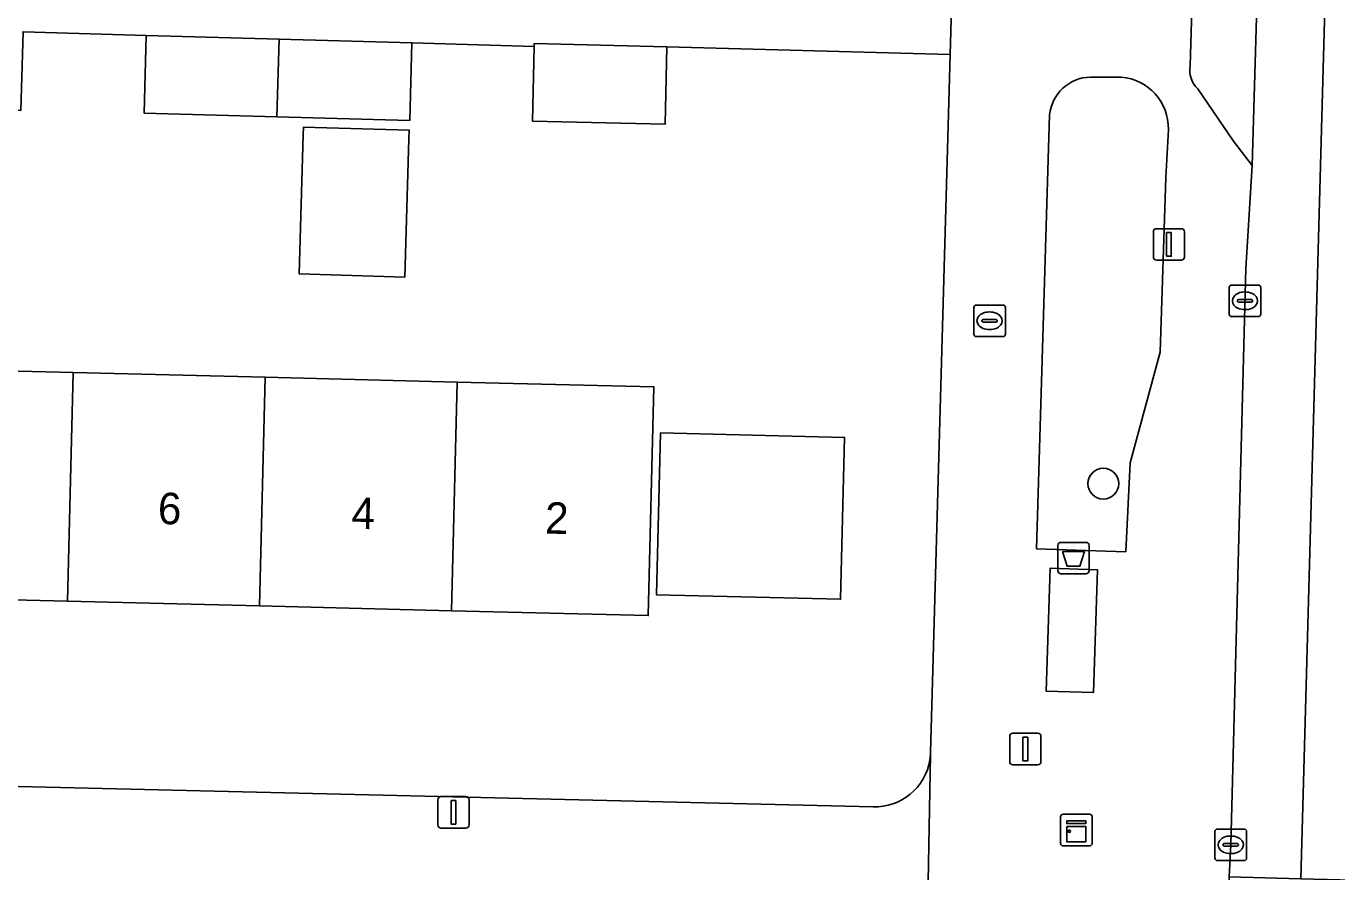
# Model space of a CAD drawing. Extents: x 162026 to 163502, y 387295 to 388169.
# Drawn here: x 162859.39 to 162900.96, y 387939.61 to 387966.44 of the extents above; entities that cross this region are included whole.
import ezdxf

# ---------------------------------------------------------------- set-up
doc = ezdxf.new("R2010")
doc.units = 0
for name, color, linetype in [('IMGEO_Afvalbak', 7, 'Continuous'), ('IMGEO_Boom', 7, 'Continuous'), ('IMGEO_Brandkraan', 7, 'Continuous'), ('IMGEO_Erf', 7, 'Continuous'), ('IMGEO_Fietspad_gesloten', 7, 'Continuous'), ('IMGEO_Groenvoorziening', 7, 'Continuous'), ('IMGEO_Kast', 7, 'Continuous'), ('IMGEO_Kolk', 7, 'Continuous'), ('IMGEO_Lichtmast', 7, 'Continuous'), ('IMGEO_Pand', 7, 'Continuous'), ('IMGEO_Pand_nummerreeks', 7, 'Continuous'), ('IMGEO_Parkeervlak_open', 7, 'Continuous'), ('IMGEO_Rijbaan_lokaal_gesloten', 7, 'Continuous'), ('IMGEO_Voetpad_gesloten', 7, 'Continuous'), ('IMGEO_Voetpad_open', 7, 'Continuous')]:
    doc.layers.add(name, color=color, linetype=linetype)

msp = doc.modelspace()

# ---------------------------------------------------------------- linework, layer by layer
at = {"layer": 'IMGEO_Afvalbak'}
for p, q in [((162892.111, 387949.164), (162892.111, 387949.964)), ((162892.111, 387949.964), (162892.111, 387949.164)), ((162892.211, 387950.064), (162893.001, 387950.064)), ((162893.001, 387950.064), (162892.211, 387950.064)), ((162893.101, 387949.964), (162893.101, 387949.164)), ((162893.101, 387949.164), (162893.101, 387949.964)), ((162893.001, 387949.064), (162892.211, 387949.064)), ((162892.211, 387949.064), (162893.001, 387949.064))]:
    msp.add_line(p, q, dxfattribs=at)
msp.add_lwpolyline([(162892.254, 387949.778), (162892.958, 387949.778), (162892.809, 387949.308), (162892.403, 387949.308), (162892.254, 387949.778)], dxfattribs=at)
for centre, start, end in [((162892.211, 387949.964), 90, 180), ((162892.211, 387949.964), 90, 180), ((162893.001, 387949.964), 0, 90), ((162893.001, 387949.964), 360, 90), ((162892.211, 387949.164), 180, 270), ((162892.211, 387949.164), 180, 270), ((162893.001, 387949.164), 270, 0), ((162893.001, 387949.164), 270, 0)]:
    msp.add_arc(centre, 0.1, start, end, dxfattribs=at)
at = {"layer": 'IMGEO_Boom'}
msp.add_circle((162893.553, 387951.928), 0.489, dxfattribs=at)
at = {"layer": 'IMGEO_Brandkraan'}
for p, q in [((162889.446, 387956.669), (162889.446, 387957.521)), ((162889.521, 387957.595), (162890.373, 387957.595)), ((162889.934, 387957.375), (162889.959, 387957.375)), ((162890.447, 387957.521), (162890.447, 387956.669)), ((162889.705, 387957.089), (162889.705, 387957.101)), ((162890.143, 387957.052), (162889.745, 387957.052)), ((162889.748, 387957.138), (162890.146, 387957.138)), ((162890.189, 387957.101), (162890.189, 387957.089)), ((162890.373, 387956.595), (162889.521, 387956.595)), ((162889.957, 387956.815), (162889.932, 387956.815))]:
    msp.add_line(p, q, dxfattribs=at)
for points in [[(162889.446, 387956.669), (162889.446, 387957.521)], [(162889.521, 387957.595), (162890.373, 387957.595)], [(162890.447, 387957.521), (162890.447, 387956.669)], [(162890.373, 387956.595), (162889.521, 387956.595)]]:
    msp.add_lwpolyline(points, dxfattribs=at)
for centre, radius, start, end in [((162889.523, 387957.519), 0.0765, 91.552, 178.448), ((162889.523, 387957.519), 0.0765, 91.552, 178.448), ((162890.371, 387957.519), 0.0765, 1.552, 88.448), ((162890.371, 387957.519), 0.0765, 1.552, 88.448), ((162889.745, 387957.098), 0.0403, 85.8775, 175.7526), ((162889.742, 387957.088), 0.0366, 178.938, 274.7102), ((162890.146, 387957.095), 0.043, 264.8664, 352.4533), ((162890.15, 387957.1), 0.0386, 1.7309, 96.639), ((162889.523, 387956.671), 0.0765, 181.552, 268.448), ((162889.523, 387956.671), 0.0765, 181.552, 268.448), ((162890.371, 387956.671), 0.0765, 271.552, 358.448), ((162890.371, 387956.671), 0.0765, 271.552, 358.448)]:
    msp.add_arc(centre, radius, start, end, dxfattribs=at)
for centre, major_axis, ratio, start_param, end_param in [((162889.933, 387957.095), (-0.387, 0.002), 0.722429, 4.712389, 7.853982), ((162889.958, 387957.095), (-0.39, 0.002), 0.717154, 1.570796, 4.712389)]:
    msp.add_ellipse(centre, major_axis=major_axis, ratio=ratio, start_param=start_param, end_param=end_param, dxfattribs=at)
at = {"layer": 'IMGEO_Erf'}
for points in [[(162888.694, 387965.539), (162879.715, 387965.79), (162879.655, 387963.331), (162875.447, 387963.434), (162875.505, 387965.8), (162871.624, 387965.909), (162871.555, 387963.45), (162867.344, 387963.568), (162863.132, 387963.686), (162863.201, 387966.145), (162859.291, 387966.266), (162859.219, 387963.772), (162855.258, 387963.886), (162850.886, 387964.012), (162850.947, 387966.507), (162847.006, 387966.613), (162846.947, 387964.164), (162842.728, 387964.266), (162840.883, 387964.311), (162840.942, 387966.76), (162838.716, 387966.821), (162838.286, 387950.259), (162838.142, 387944.759)], [(162840.026, 387942.778), (162886.251, 387941.669), (162886.41, 387941.672), (162886.569, 387941.69), (162886.725, 387941.721), (162886.878, 387941.767), (162887.026, 387941.826), (162887.168, 387941.898), (162887.304, 387941.982), (162887.431, 387942.078), (162887.549, 387942.185), (162887.657, 387942.302), (162887.754, 387942.429), (162887.84, 387942.563), (162887.913, 387942.705), (162887.973, 387942.852), (162888.02, 387943.005), (162888.053, 387943.161), (162888.072, 387943.319), (162888.076, 387943.401), (162888.694, 387965.539)]]:
    msp.add_lwpolyline(points, dxfattribs=at)
for points in [[(162868.18, 387962.998), (162868.187, 387963.241), (162871.543, 387963.138), (162871.532, 387962.864), (162871.4, 387958.482), (162868.044, 387958.585)], [(162866.971, 387955.303), (162873.061, 387955.152), (162879.302, 387954.998), (162879.122, 387947.743), (162872.881, 387947.897), (162866.791, 387948.048), (162860.7, 387948.199), (162854.61, 387948.349), (162848.52, 387948.5), (162842.282, 387948.654), (162842.333, 387950.722), (162838.46, 387950.818), (162838.714, 387961.118), (162842.971, 387961.013), (162842.91, 387958.545), (162848.9, 387958.397), (162848.835, 387955.753), (162854.79, 387955.605), (162860.88, 387955.454)], [(162879.504, 387953.537), (162885.349, 387953.393), (162885.222, 387948.261), (162879.378, 387948.405)]]:
    msp.add_lwpolyline(points, close=True, dxfattribs=at)
at = {"layer": 'IMGEO_Fietspad_gesloten'}
msp.add_lwpolyline([(162903.619, 388077.509), (162901.498, 388077.6), (162901.494, 388077.516), (162899.383, 388000), (162898.278, 387962.027), (162898.072, 387958.759), (162897.596, 387940.468), (162897.548, 387939.45), (162899.815, 387939.393)], close=True, dxfattribs=at)
at = {"layer": 'IMGEO_Groenvoorziening'}
for points in [[(162894.124, 387964.827), (162893.142, 387964.828)], [(162891.849, 387963.632), (162891.437, 387949.857), (162894.265, 387949.765), (162894.406, 387952.583), (162895.352, 387956.097), (162895.54, 387961.642)], [(162895.54, 387961.642), (162895.616, 387963.165)]]:
    msp.add_lwpolyline(points, dxfattribs=at)
for centre, radius, start, end in [((162893.181, 387963.489), 1.34, 91.6688, 173.8677), ((162893.986, 387963.202), 1.631, 358.6972, 85.1323)]:
    msp.add_arc(centre, radius, start, end, dxfattribs=at)
at = {"layer": 'IMGEO_Kast'}
for p, q in [((162892.2, 387940.512), (162892.2, 387941.353)), ((162892.2, 387941.353), (162892.2, 387940.512)), ((162892.275, 387941.437), (162893.116, 387941.437)), ((162893.116, 387941.437), (162892.275, 387941.437)), ((162893.2, 387941.362), (162893.2, 387940.521)), ((162893.2, 387940.521), (162893.2, 387941.362)), ((162893.125, 387940.437), (162892.284, 387940.437)), ((162892.284, 387940.437), (162893.125, 387940.437))]:
    msp.add_line(p, q, dxfattribs=at)
for points in [[(162892.395, 387941.227), (162892.995, 387941.227), (162892.995, 387941.142), (162892.395, 387941.142), (162892.395, 387941.227)], [(162892.395, 387941.052), (162892.995, 387941.052), (162892.995, 387940.563), (162892.395, 387940.563), (162892.395, 387941.052)]]:
    msp.add_lwpolyline(points, dxfattribs=at)
msp.add_circle((162892.479, 387940.901), 0.0377, dxfattribs=at)
for centre, start, end in [((162892.278, 387941.359), 92.4484, 184.2845), ((162892.278, 387941.359), 92.4484, 184.2845), ((162893.122, 387941.359), 2.4484, 94.2845), ((162893.122, 387941.359), 2.4484, 94.2845), ((162892.278, 387940.515), 182.4484, 274.2845), ((162892.278, 387940.515), 182.4484, 274.2845), ((162893.122, 387940.515), 272.4484, 4.2845), ((162893.122, 387940.515), 272.4484, 4.2845)]:
    msp.add_arc(centre, 0.0779, start, end, dxfattribs=at)
at = {"layer": 'IMGEO_Kolk'}
for p, q in [((162897.546, 387957.303), (162897.546, 387958.155)), ((162897.621, 387958.229), (162898.473, 387958.229)), ((162898.547, 387958.155), (162898.547, 387957.303)), ((162897.805, 387957.723), (162897.805, 387957.735)), ((162897.848, 387957.772), (162898.246, 387957.772)), ((162898.034, 387958.009), (162898.059, 387958.009)), ((162898.289, 387957.735), (162898.289, 387957.723)), ((162898.243, 387957.686), (162897.845, 387957.686)), ((162898.057, 387957.449), (162898.032, 387957.449)), ((162898.473, 387957.229), (162897.621, 387957.229)), ((162897.095, 387940.042), (162897.095, 387940.894)), ((162897.17, 387940.968), (162898.022, 387940.968)), ((162897.583, 387940.748), (162897.608, 387940.748)), ((162898.096, 387940.894), (162898.096, 387940.042)), ((162897.354, 387940.462), (162897.354, 387940.474)), ((162897.792, 387940.425), (162897.394, 387940.425)), ((162897.397, 387940.511), (162897.795, 387940.511)), ((162897.838, 387940.474), (162897.838, 387940.462)), ((162898.022, 387939.968), (162897.17, 387939.968)), ((162897.606, 387940.188), (162897.581, 387940.188))]:
    msp.add_line(p, q, dxfattribs=at)
for points in [[(162897.546, 387957.303), (162897.546, 387958.155)], [(162897.621, 387958.229), (162898.473, 387958.229)], [(162898.547, 387958.155), (162898.547, 387957.303)], [(162898.473, 387957.229), (162897.621, 387957.229)], [(162897.095, 387940.042), (162897.095, 387940.894)], [(162897.17, 387940.968), (162898.022, 387940.968)], [(162898.096, 387940.894), (162898.096, 387940.042)], [(162898.022, 387939.968), (162897.17, 387939.968)]]:
    msp.add_lwpolyline(points, dxfattribs=at)
for centre, radius, start, end in [((162897.623, 387958.153), 0.0765, 91.552, 178.448), ((162897.623, 387958.153), 0.0765, 91.552, 178.448), ((162898.471, 387958.153), 0.0765, 1.552, 88.448), ((162898.471, 387958.153), 0.0765, 1.552, 88.448), ((162897.845, 387957.732), 0.0403, 85.8775, 175.7526), ((162897.842, 387957.722), 0.0366, 178.938, 274.7102), ((162898.246, 387957.729), 0.043, 264.8664, 352.4533), ((162898.25, 387957.734), 0.0386, 1.7309, 96.639), ((162897.623, 387957.305), 0.0765, 181.552, 268.448), ((162897.623, 387957.305), 0.0765, 181.552, 268.448), ((162898.471, 387957.305), 0.0765, 271.552, 358.448), ((162898.471, 387957.305), 0.0765, 271.552, 358.448), ((162897.172, 387940.892), 0.0765, 91.552, 178.448), ((162897.172, 387940.892), 0.0765, 91.552, 178.448), ((162898.02, 387940.892), 0.0765, 1.552, 88.448), ((162898.02, 387940.892), 0.0765, 1.552, 88.448), ((162897.394, 387940.471), 0.0403, 85.8775, 175.7526), ((162897.391, 387940.461), 0.0366, 178.938, 274.7102), ((162897.795, 387940.468), 0.043, 264.8664, 352.4533), ((162897.799, 387940.473), 0.0386, 1.7309, 96.639), ((162897.172, 387940.044), 0.0765, 181.552, 268.448), ((162897.172, 387940.044), 0.0765, 181.552, 268.448), ((162898.02, 387940.044), 0.0765, 271.552, 358.448), ((162898.02, 387940.044), 0.0765, 271.552, 358.448)]:
    msp.add_arc(centre, radius, start, end, dxfattribs=at)
for centre, major_axis, ratio, start_param, end_param in [((162898.033, 387957.729), (-0.387, 0.002), 0.722429, 4.712389, 7.853982), ((162898.058, 387957.729), (-0.39, 0.002), 0.717154, 1.570796, 4.712389), ((162897.582, 387940.468), (-0.387, 0.002), 0.722429, 4.712389, 7.853982), ((162897.607, 387940.468), (-0.39, 0.002), 0.717154, 1.570796, 4.712389)]:
    msp.add_ellipse(centre, major_axis=major_axis, ratio=ratio, start_param=start_param, end_param=end_param, dxfattribs=at)
at = {"layer": 'IMGEO_Lichtmast'}
for p, q in [((162895.14, 387959.117), (162895.14, 387959.917)), ((162895.14, 387959.917), (162895.14, 387959.117)), ((162895.24, 387960.017), (162896.03, 387960.017)), ((162896.03, 387960.017), (162895.24, 387960.017)), ((162896.13, 387959.917), (162896.13, 387959.117)), ((162896.13, 387959.117), (162896.13, 387959.917)), ((162896.03, 387959.017), (162895.24, 387959.017)), ((162895.24, 387959.017), (162896.03, 387959.017)), ((162890.685, 387944.007), (162891.475, 387944.007)), ((162891.475, 387944.007), (162890.685, 387944.007)), ((162890.585, 387943.107), (162890.585, 387943.907)), ((162890.585, 387943.907), (162890.585, 387943.107)), ((162891.575, 387943.907), (162891.575, 387943.107)), ((162891.575, 387943.107), (162891.575, 387943.907)), ((162891.475, 387943.007), (162890.685, 387943.007)), ((162890.685, 387943.007), (162891.475, 387943.007)), ((162872.547, 387941.999), (162873.337, 387941.999)), ((162873.337, 387941.999), (162872.547, 387941.999)), ((162872.447, 387941.099), (162872.447, 387941.899)), ((162872.447, 387941.899), (162872.447, 387941.099)), ((162873.437, 387941.899), (162873.437, 387941.099)), ((162873.437, 387941.099), (162873.437, 387941.899)), ((162873.337, 387940.999), (162872.547, 387940.999)), ((162872.547, 387940.999), (162873.337, 387940.999))]:
    msp.add_line(p, q, dxfattribs=at)
for points in [[(162895.56, 387959.892), (162895.71, 387959.892), (162895.71, 387959.142), (162895.56, 387959.142), (162895.56, 387959.892)], [(162891.005, 387943.882), (162891.155, 387943.882), (162891.155, 387943.132), (162891.005, 387943.132), (162891.005, 387943.882)], [(162872.867, 387941.874), (162873.017, 387941.874), (162873.017, 387941.124), (162872.867, 387941.124), (162872.867, 387941.874)]]:
    msp.add_lwpolyline(points, dxfattribs=at)
for centre, start, end in [((162895.24, 387959.917), 90, 180), ((162895.24, 387959.917), 90, 180), ((162896.03, 387959.917), 0, 90), ((162896.03, 387959.917), 360, 90), ((162895.24, 387959.117), 180, 270), ((162895.24, 387959.117), 180, 270), ((162896.03, 387959.117), 270, 0), ((162896.03, 387959.117), 270, 0), ((162890.685, 387943.907), 90, 180), ((162890.685, 387943.907), 90, 180), ((162891.475, 387943.907), 0, 90), ((162891.475, 387943.907), 360, 90), ((162890.685, 387943.107), 180, 270), ((162890.685, 387943.107), 180, 270), ((162891.475, 387943.107), 270, 0), ((162891.475, 387943.107), 270, 0), ((162872.547, 387941.899), 90, 180), ((162872.547, 387941.899), 90, 180), ((162873.337, 387941.899), 0, 90), ((162873.337, 387941.899), 360, 90), ((162872.547, 387941.099), 180, 270), ((162872.547, 387941.099), 180, 270), ((162873.337, 387941.099), 270, 0), ((162873.337, 387941.099), 270, 0)]:
    msp.add_arc(centre, 0.1, start, end, dxfattribs=at)
at = {"layer": 'IMGEO_Pand'}
for points in [[(162867.413, 387966.027), (162863.201, 387966.145), (162863.132, 387963.686), (162867.344, 387963.568)], [(162871.624, 387965.909), (162867.413, 387966.027), (162867.344, 387963.568), (162871.555, 387963.45)], [(162879.715, 387965.79), (162875.507, 387965.893), (162875.505, 387965.8), (162875.447, 387963.434), (162879.655, 387963.331)], [(162871.532, 387962.864), (162871.543, 387963.138), (162868.187, 387963.241), (162868.18, 387962.998), (162868.044, 387958.585), (162871.4, 387958.482)], [(162860.88, 387955.454), (162854.79, 387955.605), (162854.61, 387948.349), (162860.7, 387948.199)], [(162866.971, 387955.303), (162860.88, 387955.454), (162860.7, 387948.199), (162866.791, 387948.048)], [(162866.791, 387948.048), (162872.881, 387947.897), (162873.061, 387955.152), (162866.971, 387955.303)], [(162872.881, 387947.897), (162879.122, 387947.743), (162879.302, 387954.998), (162873.061, 387955.152)], [(162879.378, 387948.405), (162885.222, 387948.261), (162885.349, 387953.393), (162879.504, 387953.537)]]:
    msp.add_lwpolyline(points, close=True, dxfattribs=at)
at = {"layer": 'IMGEO_Parkeervlak_open'}
for points in [[(162896.55, 387964.45), (162897.687, 387962.793), (162898.278, 387962.027), (162899.383, 388000), (162901.494, 388077.516)], [(162899.31, 388074.156), (162899.284, 388072.59), (162898.127, 388027.229), (162897.826, 388016.088), (162897.349, 388000), (162896.313, 387965.187)]]:
    msp.add_lwpolyline(points, dxfattribs=at)
msp.add_arc((162897.095, 387965.032), 0.797, 168.7862, 226.8667, dxfattribs=at)
at = {"layer": 'IMGEO_Rijbaan_lokaal_gesloten'}
msp.add_lwpolyline([(162907.308, 388077.349), (162903.619, 388077.509), (162899.815, 387939.393), (162903.572, 387939.298)], close=True, dxfattribs=at)
at = {"layer": 'IMGEO_Voetpad_gesloten'}
msp.add_lwpolyline([(162891.867, 387949.243), (162891.74, 387945.345), (162893.24, 387945.296), (162893.366, 387949.194)], close=True, dxfattribs=at)
at = {"layer": 'IMGEO_Voetpad_open'}
for points in [[(162896.313, 387965.187), (162897.349, 388000), (162897.826, 388016.088), (162898.127, 388027.229), (162899.284, 388072.59), (162899.31, 388074.156)], [(162890.394, 388027.076), (162890.397, 388026.942), (162889.657, 388000), (162888.736, 387967.039), (162888.694, 387965.539), (162888.076, 387943.401), (162888.072, 387943.319), (162887.957, 387937), (162887.958, 387936.848), (162887.771, 387931.87), (162887.711, 387929.971), (162890.603, 387929.895)], [(162859.291, 387966.266), (162863.201, 387966.145), (162867.413, 387966.027), (162871.624, 387965.909), (162875.505, 387965.8), (162875.507, 387965.893), (162879.715, 387965.79), (162888.694, 387965.539), (162888.736, 387967.039), (162882.95, 387967.201), (162877.952, 387967.323), (162875.554, 387967.381), (162866.116, 387967.643), (162863.531, 387967.771), (162864.996, 388024.704)], [(162893.142, 387964.828), (162894.124, 387964.827)], [(162897.542, 387939.333), (162897.548, 387939.45), (162897.596, 387940.468), (162898.072, 387958.759), (162898.278, 387962.027), (162897.687, 387962.793), (162896.55, 387964.45)], [(162891.437, 387949.857), (162891.849, 387963.632)], [(162895.616, 387963.165), (162895.54, 387961.642), (162895.352, 387956.097), (162894.406, 387952.583), (162894.265, 387949.765), (162891.437, 387949.857)], [(162888.072, 387943.319), (162888.053, 387943.161), (162888.02, 387943.005), (162887.973, 387942.852), (162887.913, 387942.705), (162887.84, 387942.563), (162887.754, 387942.429), (162887.657, 387942.302), (162887.549, 387942.185), (162887.431, 387942.078), (162887.304, 387941.982), (162887.168, 387941.898), (162887.026, 387941.826), (162886.878, 387941.767), (162886.725, 387941.721), (162886.569, 387941.69), (162886.41, 387941.672), (162886.251, 387941.669), (162840.026, 387942.778), (162835.099, 387942.81), (162834.917, 387934.887), (162835.166, 387932.521), (162839.204, 387932.713)], [(162859.493, 387939.086), (162864.34, 387938.97), (162870.453, 387938.899), (162883.501, 387938.663), (162886.293, 387938.612), (162886.41, 387938.606), (162886.56, 387938.586), (162886.708, 387938.552), (162886.853, 387938.505), (162886.993, 387938.446), (162887.127, 387938.374), (162887.254, 387938.291), (162887.373, 387938.197), (162887.483, 387938.092), (162887.584, 387937.978), (162887.674, 387937.856), (162887.752, 387937.725), (162887.819, 387937.589), (162887.873, 387937.447), (162887.914, 387937.301), (162887.942, 387937.151), (162887.957, 387937), (162888.072, 387943.319)]]:
    msp.add_lwpolyline(points, dxfattribs=at)
msp.add_lwpolyline([(162891.74, 387945.345), (162891.867, 387949.243), (162893.366, 387949.194), (162893.24, 387945.296)], close=True, dxfattribs=at)
for centre, radius, start, end in [((162897.095, 387965.032), 0.797, 168.7862, 226.8667), ((162893.181, 387963.489), 1.34, 91.6688, 173.8677), ((162893.986, 387963.202), 1.631, 358.6972, 85.1323)]:
    msp.add_arc(centre, radius, start, end, dxfattribs=at)

# ---------------------------------------------------------------- texts
at = {"layer": 'IMGEO_Pand_nummerreeks'}
for s, p in [('6', (162863.559, 387950.649)), ('4', (162869.699, 387950.497)), ('2', (162875.837, 387950.345))]:
    msp.add_text(s, height=1, rotation=358.5834, dxfattribs=at).set_placement(p)

doc.saveas('drawing.dxf')
